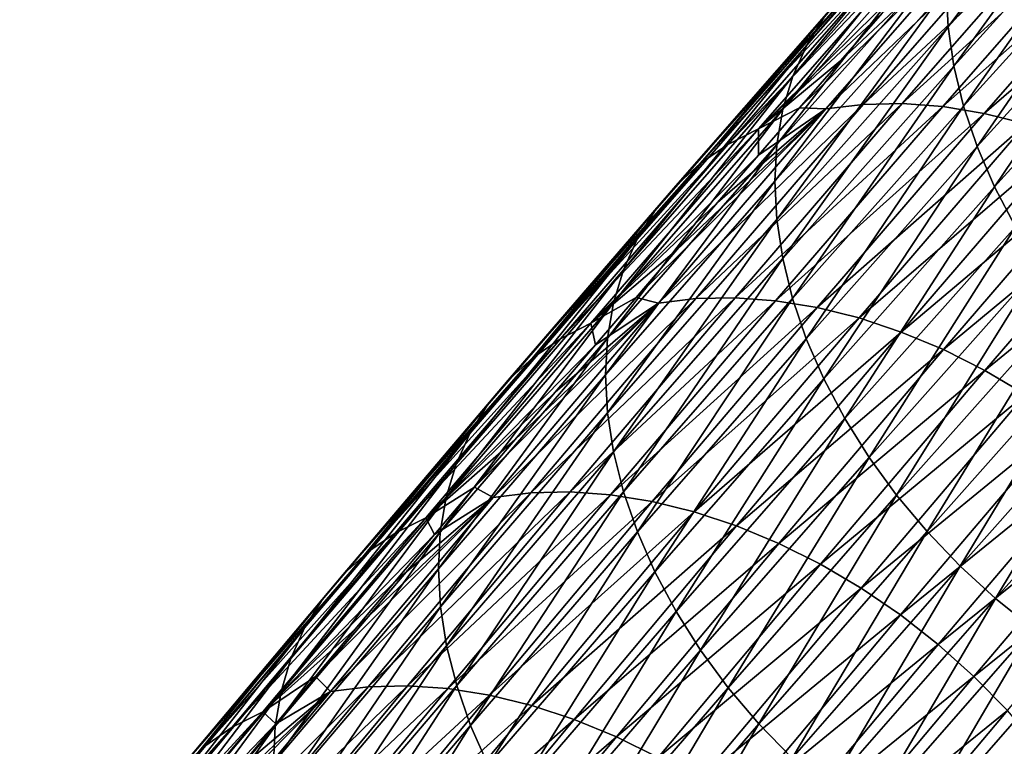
# Model space of a CAD drawing. Header units: millimetres. Extents: x -522 to 188, y -54 to 63.
# Tile 1006 of 1056: x 27.02 to 32.89, y -26.28 to -21.95. Entities that reach past the tile are written whole.
import ezdxf

# ---------------------------------------------------------------- set-up
doc = ezdxf.new("R2010")
doc.units = ezdxf.units.MM
doc.header["$LTSCALE"] = 65.185185
doc.layers.add('39', color=7, linetype='CONTINUOUS')
doc.layers.add('40', color=7, linetype='CONTINUOUS')

msp = doc.modelspace()

# ---------------------------------------------------------------- linework, layer by layer
at = {"layer": '39', "linetype": 'CONTINUOUS'}
for points in [[(32.8369, -21.3232, -44.0142), (31.8264, -22.479, -42.5617), (33.0597, -21.2961, -43.8372), (32.8369, -21.3232, -44.0142)], [(33.0597, -21.2961, -43.8372), (31.8264, -22.479, -42.5617), (32.0494, -22.4516, -42.3851), (33.0597, -21.2961, -43.8372)], [(33.0597, -21.2961, -43.8372), (32.0494, -22.4516, -42.3851), (33.2924, -21.2918, -43.6714), (33.0597, -21.2961, -43.8372)], [(33.2924, -21.2918, -43.6714), (32.0494, -22.4516, -42.3851), (32.2824, -22.4469, -42.2198), (33.2924, -21.2918, -43.6714)], [(33.2924, -21.2918, -43.6714), (32.2824, -22.4469, -42.2198), (33.5329, -21.3103, -43.5181), (33.2924, -21.2918, -43.6714)], [(31.9156, -22.1892, -43.1649), (31.67, -22.4715, -42.8111), (32.8369, -21.3232, -44.0142), (31.9156, -22.1892, -43.1649)], [(32.8369, -21.3232, -44.0142), (31.67, -22.4715, -42.8111), (31.8264, -22.479, -42.5617), (32.8369, -21.3232, -44.0142)], [(32.162, -21.907, -43.5192), (31.9156, -22.1892, -43.1649), (32.8369, -21.3232, -44.0142), (32.162, -21.907, -43.5192)], [(33.5329, -21.3103, -43.5181), (32.2824, -22.4469, -42.2198), (32.5234, -22.4649, -42.0671), (33.5329, -21.3103, -43.5181)], [(33.5329, -21.3103, -43.5181), (32.5234, -22.4649, -42.0671), (33.779, -21.3515, -43.3789), (33.5329, -21.3103, -43.5181)], [(33.779, -21.3515, -43.3789), (32.5234, -22.4649, -42.0671), (32.77, -22.5056, -41.9285), (33.779, -21.3515, -43.3789)], [(33.779, -21.3515, -43.3789), (32.77, -22.5056, -41.9285), (34.0285, -21.4149, -43.2549), (33.779, -21.3515, -43.3789)], [(34.0285, -21.4149, -43.2549), (32.77, -22.5056, -41.9285), (33.02, -22.5684, -41.8053), (34.0285, -21.4149, -43.2549)], [(31.8264, -22.479, -42.5617), (30.8291, -23.637, -41.1188), (32.0494, -22.4516, -42.3851), (31.8264, -22.479, -42.5617)], [(32.0494, -22.4516, -42.3851), (30.8291, -23.637, -41.1188), (31.0524, -23.6093, -40.9427), (32.0494, -22.4516, -42.3851)], [(32.0494, -22.4516, -42.3851), (31.0524, -23.6093, -40.9427), (32.2824, -22.4469, -42.2198), (32.0494, -22.4516, -42.3851)], [(32.2824, -22.4469, -42.2198), (31.0524, -23.6093, -40.9427), (31.2857, -23.6042, -40.7778), (32.2824, -22.4469, -42.2198)], [(32.2824, -22.4469, -42.2198), (31.2857, -23.6042, -40.7778), (32.5234, -22.4649, -42.0671), (32.2824, -22.4469, -42.2198)], [(32.5234, -22.4649, -42.0671), (31.2857, -23.6042, -40.7778), (31.527, -23.6218, -40.6257), (32.5234, -22.4649, -42.0671)], [(32.5234, -22.4649, -42.0671), (31.527, -23.6218, -40.6257), (32.77, -22.5056, -41.9285), (32.5234, -22.4649, -42.0671)], [(30.938, -23.3193, -41.7533), (30.6956, -23.602, -41.4019), (31.8264, -22.479, -42.5617), (30.938, -23.3193, -41.7533)], [(31.8264, -22.479, -42.5617), (30.6956, -23.602, -41.4019), (30.8291, -23.637, -41.1188), (31.8264, -22.479, -42.5617)], [(31.1812, -23.0366, -42.1053), (30.938, -23.3193, -41.7533), (31.8264, -22.479, -42.5617), (31.1812, -23.0366, -42.1053)], [(31.4252, -22.754, -42.4579), (31.1812, -23.0366, -42.1053), (31.8264, -22.479, -42.5617), (31.4252, -22.754, -42.4579)], [(31.67, -22.4715, -42.8111), (31.4252, -22.754, -42.4579), (31.8264, -22.479, -42.5617), (31.67, -22.4715, -42.8111)], [(32.77, -22.5056, -41.9285), (31.527, -23.6218, -40.6257), (31.7741, -23.662, -40.4878), (32.77, -22.5056, -41.9285)], [(32.77, -22.5056, -41.9285), (31.7741, -23.662, -40.4878), (33.02, -22.5684, -41.8053), (32.77, -22.5056, -41.9285)], [(33.02, -22.5684, -41.8053), (31.7741, -23.662, -40.4878), (32.0247, -23.7242, -40.3653), (33.02, -22.5684, -41.8053)], [(33.02, -22.5684, -41.8053), (32.0247, -23.7242, -40.3653), (33.2713, -22.6529, -41.6986), (33.02, -22.5684, -41.8053)], [(33.2713, -22.6529, -41.6986), (32.0247, -23.7242, -40.3653), (32.2765, -23.8081, -40.2593), (33.2713, -22.6529, -41.6986)], [(33.2713, -22.6529, -41.6986), (32.2765, -23.8081, -40.2593), (33.5215, -22.7583, -41.6093), (33.2713, -22.6529, -41.6986)], [(33.5215, -22.7583, -41.6093), (32.2765, -23.8081, -40.2593), (32.5272, -23.9128, -40.1709), (33.5215, -22.7583, -41.6093)], [(33.5215, -22.7583, -41.6093), (32.5272, -23.9128, -40.1709), (33.7683, -22.8835, -41.5382), (33.5215, -22.7583, -41.6093)], [(33.7683, -22.8835, -41.5382), (32.5272, -23.9128, -40.1709), (32.7747, -24.0374, -40.1007), (33.7683, -22.8835, -41.5382)], [(33.7683, -22.8835, -41.5382), (32.7747, -24.0374, -40.1007), (34.0096, -23.0276, -41.4861), (33.7683, -22.8835, -41.5382)], [(34.0096, -23.0276, -41.4861), (32.7747, -24.0374, -40.1007), (33.0166, -24.1807, -40.0495), (34.0096, -23.0276, -41.4861)], [(29.9732, -24.45, -40.3515), (29.734, -24.7325, -40.0026), (30.8291, -23.637, -41.1188), (29.9732, -24.45, -40.3515)], [(30.8291, -23.637, -41.1188), (29.734, -24.7325, -40.0026), (29.8453, -24.7949, -39.6865), (30.8291, -23.637, -41.1188)], [(30.8291, -23.637, -41.1188), (29.8453, -24.7949, -39.6865), (31.0524, -23.6093, -40.9427), (30.8291, -23.637, -41.1188)], [(31.0524, -23.6093, -40.9427), (29.8453, -24.7949, -39.6865), (30.0688, -24.7669, -39.5107), (31.0524, -23.6093, -40.9427)], [(30.2131, -24.1673, -40.701), (29.9732, -24.45, -40.3515), (30.8291, -23.637, -41.1188), (30.2131, -24.1673, -40.701)], [(31.0524, -23.6093, -40.9427), (30.0688, -24.7669, -39.5107), (31.2857, -23.6042, -40.7778), (31.0524, -23.6093, -40.9427)], [(31.2857, -23.6042, -40.7778), (30.0688, -24.7669, -39.5107), (30.3025, -24.7614, -39.3463), (31.2857, -23.6042, -40.7778)], [(30.454, -23.8847, -41.0511), (30.2131, -24.1673, -40.701), (30.8291, -23.637, -41.1188), (30.454, -23.8847, -41.0511)], [(31.2857, -23.6042, -40.7778), (30.3025, -24.7614, -39.3463), (31.527, -23.6218, -40.6257), (31.2857, -23.6042, -40.7778)], [(31.527, -23.6218, -40.6257), (30.3025, -24.7614, -39.3463), (30.5442, -24.7786, -39.1947), (31.527, -23.6218, -40.6257)], [(30.6956, -23.602, -41.4019), (30.454, -23.8847, -41.0511), (30.8291, -23.637, -41.1188), (30.6956, -23.602, -41.4019)], [(31.527, -23.6218, -40.6257), (30.5442, -24.7786, -39.1947), (31.7741, -23.662, -40.4878), (31.527, -23.6218, -40.6257)], [(31.7741, -23.662, -40.4878), (30.5442, -24.7786, -39.1947), (30.7916, -24.8183, -39.0574), (31.7741, -23.662, -40.4878)], [(31.7741, -23.662, -40.4878), (30.7916, -24.8183, -39.0574), (32.0247, -23.7242, -40.3653), (31.7741, -23.662, -40.4878)], [(32.0247, -23.7242, -40.3653), (30.7916, -24.8183, -39.0574), (31.0427, -24.88, -38.9356), (32.0247, -23.7242, -40.3653)], [(32.0247, -23.7242, -40.3653), (31.0427, -24.88, -38.9356), (32.2765, -23.8081, -40.2593), (32.0247, -23.7242, -40.3653)], [(32.2765, -23.8081, -40.2593), (31.0427, -24.88, -38.9356), (31.295, -24.9633, -38.8304), (32.2765, -23.8081, -40.2593)], [(32.2765, -23.8081, -40.2593), (31.295, -24.9633, -38.8304), (32.5272, -23.9128, -40.1709), (32.2765, -23.8081, -40.2593)], [(32.5272, -23.9128, -40.1709), (31.295, -24.9633, -38.8304), (31.5463, -25.0674, -38.7427), (32.5272, -23.9128, -40.1709)], [(32.5272, -23.9128, -40.1709), (31.5463, -25.0674, -38.7427), (32.7747, -24.0374, -40.1007), (32.5272, -23.9128, -40.1709)], [(32.7747, -24.0374, -40.1007), (31.5463, -25.0674, -38.7427), (31.7943, -25.1913, -38.6734), (32.7747, -24.0374, -40.1007)], [(32.7747, -24.0374, -40.1007), (31.7943, -25.1913, -38.6734), (33.0166, -24.1807, -40.0495), (32.7747, -24.0374, -40.1007)], [(33.0166, -24.1807, -40.0495), (31.7943, -25.1913, -38.6734), (32.0367, -25.334, -38.623), (33.0166, -24.1807, -40.0495)], [(33.0166, -24.1807, -40.0495), (32.0367, -25.334, -38.623), (33.2507, -24.3415, -40.0177), (33.0166, -24.1807, -40.0495)], [(33.2507, -24.3415, -40.0177), (32.0367, -25.334, -38.623), (32.2715, -25.494, -38.5921), (33.2507, -24.3415, -40.0177)], [(33.2507, -24.3415, -40.0177), (32.2715, -25.494, -38.5921), (33.4749, -24.5182, -40.0056), (33.2507, -24.3415, -40.0177)], [(33.4749, -24.5182, -40.0056), (32.2715, -25.494, -38.5921), (32.4963, -25.6701, -38.5809), (33.4749, -24.5182, -40.0056)], [(33.4749, -24.5182, -40.0056), (32.4963, -25.6701, -38.5809), (33.6872, -24.7093, -40.0133), (33.4749, -24.5182, -40.0056)], [(29.734, -24.7325, -40.0026), (29.4956, -25.0149, -39.6544), (29.8453, -24.7949, -39.6865), (29.734, -24.7325, -40.0026)], [(33.6872, -24.7093, -40.0133), (32.4963, -25.6701, -38.5809), (32.7092, -25.8605, -38.5895), (33.6872, -24.7093, -40.0133)], [(33.6872, -24.7093, -40.0133), (32.7092, -25.8605, -38.5895), (33.8857, -24.9131, -40.0407), (33.6872, -24.7093, -40.0133)], [(29.0214, -25.5791, -38.9602), (28.7855, -25.8609, -38.6141), (29.8453, -24.7949, -39.6865), (29.0214, -25.5791, -38.9602)], [(29.8453, -24.7949, -39.6865), (28.7855, -25.8609, -38.6141), (28.8753, -25.9503, -38.2655), (29.8453, -24.7949, -39.6865)], [(29.8453, -24.7949, -39.6865), (28.8753, -25.9503, -38.2655), (30.0688, -24.7669, -39.5107), (29.8453, -24.7949, -39.6865)], [(30.0688, -24.7669, -39.5107), (28.8753, -25.9503, -38.2655), (29.0991, -25.922, -38.0901), (30.0688, -24.7669, -39.5107)], [(29.2581, -25.2971, -39.307), (29.0214, -25.5791, -38.9602), (29.8453, -24.7949, -39.6865), (29.2581, -25.2971, -39.307)], [(30.3025, -24.7614, -39.3463), (29.0991, -25.922, -38.0901), (29.3331, -25.9162, -37.9261), (30.3025, -24.7614, -39.3463)], [(30.0688, -24.7669, -39.5107), (29.0991, -25.922, -38.0901), (30.3025, -24.7614, -39.3463), (30.0688, -24.7669, -39.5107)], [(29.4956, -25.0149, -39.6544), (29.2581, -25.2971, -39.307), (29.8453, -24.7949, -39.6865), (29.4956, -25.0149, -39.6544)], [(30.3025, -24.7614, -39.3463), (29.3331, -25.9162, -37.9261), (30.5442, -24.7786, -39.1947), (30.3025, -24.7614, -39.3463)], [(30.5442, -24.7786, -39.1947), (29.3331, -25.9162, -37.9261), (29.5751, -25.933, -37.7751), (30.5442, -24.7786, -39.1947)], [(30.5442, -24.7786, -39.1947), (29.5751, -25.933, -37.7751), (30.7916, -24.8183, -39.0574), (30.5442, -24.7786, -39.1947)], [(30.7916, -24.8183, -39.0574), (29.5751, -25.933, -37.7751), (29.823, -25.9722, -37.6383), (30.7916, -24.8183, -39.0574)], [(30.7916, -24.8183, -39.0574), (29.823, -25.9722, -37.6383), (31.0427, -24.88, -38.9356), (30.7916, -24.8183, -39.0574)], [(31.0427, -24.88, -38.9356), (29.823, -25.9722, -37.6383), (30.0744, -26.0335, -37.5171), (31.0427, -24.88, -38.9356)], [(31.0427, -24.88, -38.9356), (30.0744, -26.0335, -37.5171), (31.295, -24.9633, -38.8304), (31.0427, -24.88, -38.9356)], [(33.8857, -24.9131, -40.0407), (32.7092, -25.8605, -38.5895), (32.9083, -26.0635, -38.6178), (33.8857, -24.9131, -40.0407)], [(31.295, -24.9633, -38.8304), (30.0744, -26.0335, -37.5171), (30.3272, -26.1162, -37.4126), (31.295, -24.9633, -38.8304)], [(31.295, -24.9633, -38.8304), (30.3272, -26.1162, -37.4126), (31.5463, -25.0674, -38.7427), (31.295, -24.9633, -38.8304)], [(31.5463, -25.0674, -38.7427), (30.3272, -26.1162, -37.4126), (30.579, -26.2197, -37.3256), (31.5463, -25.0674, -38.7427)], [(31.5463, -25.0674, -38.7427), (30.579, -26.2197, -37.3256), (31.7943, -25.1913, -38.6734), (31.5463, -25.0674, -38.7427)], [(31.7943, -25.1913, -38.6734), (30.579, -26.2197, -37.3256), (30.8275, -26.3431, -37.257), (31.7943, -25.1913, -38.6734)], [(31.7943, -25.1913, -38.6734), (30.8275, -26.3431, -37.257), (32.0367, -25.334, -38.623), (31.7943, -25.1913, -38.6734)], [(32.0367, -25.334, -38.623), (30.8275, -26.3431, -37.257), (31.0705, -26.4851, -37.2074), (32.0367, -25.334, -38.623)], [(32.0367, -25.334, -38.623), (31.0705, -26.4851, -37.2074), (32.2715, -25.494, -38.5921), (32.0367, -25.334, -38.623)], [(32.2715, -25.494, -38.5921), (31.0705, -26.4851, -37.2074), (31.3057, -26.6445, -37.1773), (32.2715, -25.494, -38.5921)], [(32.2715, -25.494, -38.5921), (31.3057, -26.6445, -37.1773), (32.4963, -25.6701, -38.5809), (32.2715, -25.494, -38.5921)], [(32.4963, -25.6701, -38.5809), (31.3057, -26.6445, -37.1773), (31.5311, -26.8199, -37.1669), (32.4963, -25.6701, -38.5809)], [(32.4963, -25.6701, -38.5809), (31.5311, -26.8199, -37.1669), (32.7092, -25.8605, -38.5895), (32.4963, -25.6701, -38.5809)], [(28.7855, -25.8609, -38.6141), (28.5505, -26.1424, -38.2687), (28.8753, -25.9503, -38.2655), (28.7855, -25.8609, -38.6141)], [(32.7092, -25.8605, -38.5895), (31.5311, -26.8199, -37.1669), (31.7446, -27.0097, -37.1763), (32.7092, -25.8605, -38.5895)], [(32.7092, -25.8605, -38.5895), (31.7446, -27.0097, -37.1763), (32.9083, -26.0635, -38.6178), (32.7092, -25.8605, -38.5895)], [(28.8753, -25.9503, -38.2655), (27.9194, -27.1011, -36.8567), (29.0991, -25.922, -38.0901), (28.8753, -25.9503, -38.2655)], [(29.0991, -25.922, -38.0901), (27.9194, -27.1011, -36.8567), (28.1435, -27.0725, -36.6817), (29.0991, -25.922, -38.0901)], [(29.0991, -25.922, -38.0901), (28.1435, -27.0725, -36.6817), (29.3331, -25.9162, -37.9261), (29.0991, -25.922, -38.0901)], [(29.3331, -25.9162, -37.9261), (28.1435, -27.0725, -36.6817), (28.3778, -27.0663, -36.5182), (29.3331, -25.9162, -37.9261)], [(29.3331, -25.9162, -37.9261), (28.3778, -27.0663, -36.5182), (29.5751, -25.933, -37.7751), (29.3331, -25.9162, -37.9261)], [(28.083, -26.7046, -37.5802), (27.8505, -26.9851, -37.2371), (28.8753, -25.9503, -38.2655), (28.083, -26.7046, -37.5802)], [(28.8753, -25.9503, -38.2655), (27.8505, -26.9851, -37.2371), (27.9194, -27.1011, -36.8567), (28.8753, -25.9503, -38.2655)], [(28.3163, -26.4237, -37.9241), (28.083, -26.7046, -37.5802), (28.8753, -25.9503, -38.2655), (28.3163, -26.4237, -37.9241)], [(28.5505, -26.1424, -38.2687), (28.3163, -26.4237, -37.9241), (28.8753, -25.9503, -38.2655), (28.5505, -26.1424, -38.2687)], [(29.5751, -25.933, -37.7751), (28.3778, -27.0663, -36.5182), (28.6202, -27.0827, -36.3676), (29.5751, -25.933, -37.7751)], [(29.5751, -25.933, -37.7751), (28.6202, -27.0827, -36.3676), (29.823, -25.9722, -37.6383), (29.5751, -25.933, -37.7751)], [(29.823, -25.9722, -37.6383), (28.6202, -27.0827, -36.3676), (28.8684, -27.1214, -36.2314), (29.823, -25.9722, -37.6383)], [(29.823, -25.9722, -37.6383), (28.8684, -27.1214, -36.2314), (30.0744, -26.0335, -37.5171), (29.823, -25.9722, -37.6383)], [(30.0744, -26.0335, -37.5171), (28.8684, -27.1214, -36.2314), (29.1202, -27.1822, -36.1108), (30.0744, -26.0335, -37.5171)], [(30.0744, -26.0335, -37.5171), (29.1202, -27.1822, -36.1108), (30.3272, -26.1162, -37.4126), (30.0744, -26.0335, -37.5171)], [(32.9083, -26.0635, -38.6178), (31.7446, -27.0097, -37.1763), (31.9442, -27.2121, -37.2054), (32.9083, -26.0635, -38.6178)], [(32.9083, -26.0635, -38.6178), (31.9442, -27.2121, -37.2054), (33.0918, -26.2774, -38.6656), (32.9083, -26.0635, -38.6178)], [(30.3272, -26.1162, -37.4126), (29.1202, -27.1822, -36.1108), (29.3734, -27.2645, -36.0069), (30.3272, -26.1162, -37.4126)], [(30.3272, -26.1162, -37.4126), (29.3734, -27.2645, -36.0069), (30.579, -26.2197, -37.3256), (30.3272, -26.1162, -37.4126)], [(30.579, -26.2197, -37.3256), (29.3734, -27.2645, -36.0069), (29.6256, -27.3675, -35.9205), (30.579, -26.2197, -37.3256)], [(30.579, -26.2197, -37.3256), (29.6256, -27.3675, -35.9205), (30.8275, -26.3431, -37.257), (30.579, -26.2197, -37.3256)]]:
    msp.add_3dface(points, dxfattribs=at)
at = {"layer": '40', "linetype": 'CONTINUOUS'}
for points in [[(33.5774, -20.6198, -49.111), (32.555, -21.9893, -47.8171), (32.544, -21.7609, -47.6458), (33.5774, -20.6198, -49.111)], [(33.5876, -20.8491, -49.2812), (32.555, -21.9893, -47.8171), (33.5774, -20.6198, -49.111), (33.5876, -20.8491, -49.2812)], [(32.841, -20.7802, -46.6686), (31.713, -22.0993, -45.4135), (31.8176, -21.9312, -45.2074), (32.841, -20.7802, -46.6686)], [(32.7361, -20.9486, -46.8743), (31.713, -22.0993, -45.4135), (32.841, -20.7802, -46.6686), (32.7361, -20.9486, -46.8743)], [(33.5876, -20.8491, -49.2812), (32.5896, -22.2239, -47.9766), (32.555, -21.9893, -47.8171), (33.5876, -20.8491, -49.2812)], [(33.6215, -21.0846, -49.4396), (32.5896, -22.2239, -47.9766), (33.5876, -20.8491, -49.2812), (33.6215, -21.0846, -49.4396)], [(32.6534, -21.1326, -47.0767), (31.6306, -22.2828, -45.6164), (32.7361, -20.9486, -46.8743), (32.6534, -21.1326, -47.0767)], [(32.7361, -20.9486, -46.8743), (31.6306, -22.2828, -45.6164), (31.713, -22.0993, -45.4135), (32.7361, -20.9486, -46.8743)], [(33.6215, -21.0846, -49.4396), (32.6477, -22.4625, -48.1227), (32.5896, -22.2239, -47.9766), (33.6215, -21.0846, -49.4396)], [(33.6787, -21.3242, -49.5845), (32.6477, -22.4625, -48.1227), (33.6215, -21.0846, -49.4396), (33.6787, -21.3242, -49.5845)], [(32.5934, -21.3306, -47.2739), (31.5711, -22.4802, -45.8143), (32.6534, -21.1326, -47.0767), (32.5934, -21.3306, -47.2739)], [(32.6534, -21.1326, -47.0767), (31.5711, -22.4802, -45.8143), (31.6306, -22.2828, -45.6164), (32.6534, -21.1326, -47.0767)], [(32.5569, -21.5406, -47.4642), (31.5351, -22.6897, -46.0054), (32.5934, -21.3306, -47.2739), (32.5569, -21.5406, -47.4642)], [(32.5934, -21.3306, -47.2739), (31.5351, -22.6897, -46.0054), (31.5711, -22.4802, -45.8143), (32.5934, -21.3306, -47.2739)], [(33.6787, -21.3242, -49.5845), (32.7287, -22.703, -48.2542), (32.6477, -22.4625, -48.1227), (33.6787, -21.3242, -49.5845)], [(33.7588, -21.5656, -49.7147), (32.7287, -22.703, -48.2542), (33.6787, -21.3242, -49.5845), (33.7588, -21.5656, -49.7147)], [(31.2428, -22.6905, -43.1356), (32.4355, -21.4419, -44.3885), (32.2537, -21.5343, -44.5886), (31.2428, -22.6905, -43.1356)], [(31.4246, -22.598, -42.9355), (32.4355, -21.4419, -44.3885), (31.2428, -22.6905, -43.1356), (31.4246, -22.598, -42.9355)], [(31.4246, -22.598, -42.9355), (32.4091, -21.625, -43.8741), (32.4355, -21.4419, -44.3885), (31.4246, -22.598, -42.9355)], [(32.0891, -21.6474, -44.7931), (31.0782, -22.8035, -43.3401), (32.2537, -21.5343, -44.5886), (32.0891, -21.6474, -44.7931)], [(31.0782, -22.8035, -43.3401), (31.2428, -22.6905, -43.1356), (32.2537, -21.5343, -44.5886), (31.0782, -22.8035, -43.3401)], [(32.544, -21.7609, -47.6458), (31.5228, -22.9093, -46.1879), (32.5569, -21.5406, -47.4642), (32.544, -21.7609, -47.6458)], [(32.5569, -21.5406, -47.4642), (31.5228, -22.9093, -46.1879), (31.5351, -22.6897, -46.0054), (32.5569, -21.5406, -47.4642)], [(33.7588, -21.5656, -49.7147), (32.8318, -22.9431, -48.3699), (32.7287, -22.703, -48.2542), (33.7588, -21.5656, -49.7147)], [(33.861, -21.8068, -49.829), (32.8318, -22.9431, -48.3699), (33.7588, -21.5656, -49.7147), (33.861, -21.8068, -49.829)], [(31.9433, -21.7801, -45), (30.9325, -22.9361, -43.5471), (32.0891, -21.6474, -44.7931), (31.9433, -21.7801, -45)], [(32.0891, -21.6474, -44.7931), (30.9325, -22.9361, -43.5471), (31.0782, -22.8035, -43.3401), (32.0891, -21.6474, -44.7931)], [(32.162, -21.907, -43.5192), (32.4091, -21.625, -43.8741), (31.4246, -22.598, -42.9355), (32.162, -21.907, -43.5192)], [(32.544, -21.7609, -47.6458), (31.5344, -23.137, -46.3601), (31.5228, -22.9093, -46.1879), (32.544, -21.7609, -47.6458)], [(32.555, -21.9893, -47.8171), (31.5344, -23.137, -46.3601), (32.544, -21.7609, -47.6458), (32.555, -21.9893, -47.8171)], [(31.8176, -21.9312, -45.2074), (30.8069, -23.0869, -43.7548), (31.9433, -21.7801, -45), (31.8176, -21.9312, -45.2074)], [(31.9433, -21.7801, -45), (30.8069, -23.0869, -43.7548), (30.9325, -22.9361, -43.5471), (31.9433, -21.7801, -45)], [(33.861, -21.8068, -49.829), (32.9561, -23.1807, -48.4687), (32.8318, -22.9431, -48.3699), (33.861, -21.8068, -49.829)], [(31.713, -22.0993, -45.4135), (30.7026, -23.2547, -43.9613), (31.8176, -21.9312, -45.2074), (31.713, -22.0993, -45.4135)], [(31.8176, -21.9312, -45.2074), (30.7026, -23.2547, -43.9613), (30.8069, -23.0869, -43.7548), (31.8176, -21.9312, -45.2074)], [(31.9156, -22.1892, -43.1649), (32.162, -21.907, -43.5192), (31.4246, -22.598, -42.9355), (31.9156, -22.1892, -43.1649)], [(32.555, -21.9893, -47.8171), (31.5697, -23.3708, -46.5206), (31.5344, -23.137, -46.3601), (32.555, -21.9893, -47.8171)], [(32.5896, -22.2239, -47.9766), (31.5697, -23.3708, -46.5206), (32.555, -21.9893, -47.8171), (32.5896, -22.2239, -47.9766)], [(31.6306, -22.2828, -45.6164), (30.6205, -23.4379, -44.1647), (31.713, -22.0993, -45.4135), (31.6306, -22.2828, -45.6164)], [(31.713, -22.0993, -45.4135), (30.6205, -23.4379, -44.1647), (30.7026, -23.2547, -43.9613), (31.713, -22.0993, -45.4135)], [(31.67, -22.4715, -42.8111), (31.9156, -22.1892, -43.1649), (31.4246, -22.598, -42.9355), (31.67, -22.4715, -42.8111)], [(32.5896, -22.2239, -47.9766), (31.6286, -23.6086, -46.6679), (31.5697, -23.3708, -46.5206), (32.5896, -22.2239, -47.9766)], [(32.6477, -22.4625, -48.1227), (31.6286, -23.6086, -46.6679), (32.5896, -22.2239, -47.9766), (32.6477, -22.4625, -48.1227)], [(31.5711, -22.4802, -45.8143), (30.5614, -23.6349, -44.3631), (31.6306, -22.2828, -45.6164), (31.5711, -22.4802, -45.8143)], [(31.6306, -22.2828, -45.6164), (30.5614, -23.6349, -44.3631), (30.6205, -23.4379, -44.1647), (31.6306, -22.2828, -45.6164)], [(32.6477, -22.4625, -48.1227), (31.7103, -23.8481, -46.8005), (31.6286, -23.6086, -46.6679), (32.6477, -22.4625, -48.1227)], [(32.7287, -22.703, -48.2542), (31.7103, -23.8481, -46.8005), (32.6477, -22.4625, -48.1227), (32.7287, -22.703, -48.2542)], [(31.5351, -22.6897, -46.0054), (30.5258, -23.8438, -44.5548), (31.5711, -22.4802, -45.8143), (31.5351, -22.6897, -46.0054)], [(31.5711, -22.4802, -45.8143), (30.5258, -23.8438, -44.5548), (30.5614, -23.6349, -44.3631), (31.5711, -22.4802, -45.8143)], [(31.4252, -22.754, -42.4579), (31.67, -22.4715, -42.8111), (31.4246, -22.598, -42.9355), (31.4252, -22.754, -42.4579)], [(30.245, -23.8489, -41.6921), (31.4246, -22.598, -42.9355), (31.2428, -22.6905, -43.1356), (30.245, -23.8489, -41.6921)], [(30.4269, -23.7563, -41.4921), (31.4246, -22.598, -42.9355), (30.245, -23.8489, -41.6921), (30.4269, -23.7563, -41.4921)], [(30.4269, -23.7563, -41.4921), (31.4252, -22.754, -42.4579), (31.4246, -22.598, -42.9355), (30.4269, -23.7563, -41.4921)], [(30.0804, -23.9619, -41.8966), (30.245, -23.8489, -41.6921), (31.2428, -22.6905, -43.1356), (30.0804, -23.9619, -41.8966)], [(31.0782, -22.8035, -43.3401), (30.0804, -23.9619, -41.8966), (31.2428, -22.6905, -43.1356), (31.0782, -22.8035, -43.3401)], [(31.5351, -22.6897, -46.0054), (30.514, -24.0628, -44.738), (30.5258, -23.8438, -44.5548), (31.5351, -22.6897, -46.0054)], [(31.5228, -22.9093, -46.1879), (30.514, -24.0628, -44.738), (31.5351, -22.6897, -46.0054), (31.5228, -22.9093, -46.1879)], [(32.7287, -22.703, -48.2542), (31.8142, -24.0873, -46.9174), (31.7103, -23.8481, -46.8005), (32.7287, -22.703, -48.2542)], [(32.8318, -22.9431, -48.3699), (31.8142, -24.0873, -46.9174), (32.7287, -22.703, -48.2542), (32.8318, -22.9431, -48.3699)], [(31.1812, -23.0366, -42.1053), (31.4252, -22.754, -42.4579), (30.4269, -23.7563, -41.4921), (31.1812, -23.0366, -42.1053)], [(30.9325, -22.9361, -43.5471), (29.9348, -24.0944, -42.1037), (31.0782, -22.8035, -43.3401), (30.9325, -22.9361, -43.5471)], [(31.0782, -22.8035, -43.3401), (29.9348, -24.0944, -42.1037), (30.0804, -23.9619, -41.8966), (31.0782, -22.8035, -43.3401)], [(30.9325, -22.9361, -43.5471), (29.8093, -24.2451, -42.3116), (29.9348, -24.0944, -42.1037), (30.9325, -22.9361, -43.5471)], [(30.8069, -23.0869, -43.7548), (29.8093, -24.2451, -42.3116), (30.9325, -22.9361, -43.5471), (30.8069, -23.0869, -43.7548)], [(31.5228, -22.9093, -46.1879), (30.5261, -24.2899, -44.9111), (30.514, -24.0628, -44.738), (31.5228, -22.9093, -46.1879)], [(31.5344, -23.137, -46.3601), (30.5261, -24.2899, -44.9111), (31.5228, -22.9093, -46.1879), (31.5344, -23.137, -46.3601)], [(32.8318, -22.9431, -48.3699), (31.9394, -24.3239, -47.0174), (31.8142, -24.0873, -46.9174), (32.8318, -22.9431, -48.3699)], [(32.9561, -23.1807, -48.4687), (31.9394, -24.3239, -47.0174), (32.8318, -22.9431, -48.3699), (32.9561, -23.1807, -48.4687)], [(30.938, -23.3193, -41.7533), (31.1812, -23.0366, -42.1053), (30.4269, -23.7563, -41.4921), (30.938, -23.3193, -41.7533)], [(30.7026, -23.2547, -43.9613), (29.7052, -24.4127, -42.5184), (30.8069, -23.0869, -43.7548), (30.7026, -23.2547, -43.9613)], [(30.8069, -23.0869, -43.7548), (29.7052, -24.4127, -42.5184), (29.8093, -24.2451, -42.3116), (30.8069, -23.0869, -43.7548)], [(31.5344, -23.137, -46.3601), (30.5621, -24.5229, -45.0725), (30.5261, -24.2899, -44.9111), (31.5344, -23.137, -46.3601)], [(31.5697, -23.3708, -46.5206), (30.5621, -24.5229, -45.0725), (31.5344, -23.137, -46.3601), (31.5697, -23.3708, -46.5206)], [(32.9561, -23.1807, -48.4687), (32.0847, -24.5559, -47.0997), (31.9394, -24.3239, -47.0174), (32.9561, -23.1807, -48.4687)], [(33.1005, -23.4136, -48.5497), (32.0847, -24.5559, -47.0997), (32.9561, -23.1807, -48.4687), (33.1005, -23.4136, -48.5497)], [(30.6205, -23.4379, -44.1647), (29.6233, -24.5956, -42.7221), (30.7026, -23.2547, -43.9613), (30.6205, -23.4379, -44.1647)], [(30.7026, -23.2547, -43.9613), (29.6233, -24.5956, -42.7221), (29.7052, -24.4127, -42.5184), (30.7026, -23.2547, -43.9613)], [(30.6956, -23.602, -41.4019), (30.938, -23.3193, -41.7533), (30.4269, -23.7563, -41.4921), (30.6956, -23.602, -41.4019)], [(31.5697, -23.3708, -46.5206), (30.6216, -24.7599, -45.2207), (30.5621, -24.5229, -45.0725), (31.5697, -23.3708, -46.5206)], [(31.6286, -23.6086, -46.6679), (30.6216, -24.7599, -45.2207), (31.5697, -23.3708, -46.5206), (31.6286, -23.6086, -46.6679)], [(30.5614, -23.6349, -44.3631), (29.5645, -24.7921, -42.921), (30.6205, -23.4379, -44.1647), (30.5614, -23.6349, -44.3631)], [(30.6205, -23.4379, -44.1647), (29.5645, -24.7921, -42.921), (29.6233, -24.5956, -42.7221), (30.6205, -23.4379, -44.1647)], [(33.1005, -23.4136, -48.5497), (32.2487, -24.781, -47.1635), (32.0847, -24.5559, -47.0997), (33.1005, -23.4136, -48.5497)], [(33.2637, -23.6398, -48.6122), (32.2487, -24.781, -47.1635), (33.1005, -23.4136, -48.5497), (33.2637, -23.6398, -48.6122)], [(30.5258, -23.8438, -44.5548), (29.5293, -25.0006, -43.1133), (30.5614, -23.6349, -44.3631), (30.5258, -23.8438, -44.5548)], [(30.5614, -23.6349, -44.3631), (29.5293, -25.0006, -43.1133), (29.5645, -24.7921, -42.921), (30.5614, -23.6349, -44.3631)], [(30.454, -23.8847, -41.0511), (30.6956, -23.602, -41.4019), (30.4269, -23.7563, -41.4921), (30.454, -23.8847, -41.0511)], [(31.6286, -23.6086, -46.6679), (30.704, -24.9987, -45.3544), (30.6216, -24.7599, -45.2207), (31.6286, -23.6086, -46.6679)], [(31.7103, -23.8481, -46.8005), (30.704, -24.9987, -45.3544), (31.6286, -23.6086, -46.6679), (31.7103, -23.8481, -46.8005)], [(33.2637, -23.6398, -48.6122), (32.43, -24.9973, -47.2082), (32.2487, -24.781, -47.1635), (33.2637, -23.6398, -48.6122)], [(33.4441, -23.8571, -48.6557), (32.43, -24.9973, -47.2082), (33.2637, -23.6398, -48.6122), (33.4441, -23.8571, -48.6557)], [(29.4428, -24.9146, -40.0592), (30.4269, -23.7563, -41.4921), (29.2607, -25.0073, -40.2591), (29.4428, -24.9146, -40.0592)], [(29.2607, -25.0073, -40.2591), (30.4269, -23.7563, -41.4921), (30.245, -23.8489, -41.6921), (29.2607, -25.0073, -40.2591)], [(29.4428, -24.9146, -40.0592), (30.454, -23.8847, -41.0511), (30.4269, -23.7563, -41.4921), (29.4428, -24.9146, -40.0592)], [(30.0804, -23.9619, -41.8966), (29.0961, -25.1204, -40.4635), (30.245, -23.8489, -41.6921), (30.0804, -23.9619, -41.8966)], [(29.0961, -25.1204, -40.4635), (29.2607, -25.0073, -40.2591), (30.245, -23.8489, -41.6921), (29.0961, -25.1204, -40.4635)], [(30.5258, -23.8438, -44.5548), (29.5179, -25.2191, -43.2972), (29.5293, -25.0006, -43.1133), (30.5258, -23.8438, -44.5548)], [(30.514, -24.0628, -44.738), (29.5179, -25.2191, -43.2972), (30.5258, -23.8438, -44.5548), (30.514, -24.0628, -44.738)], [(31.7103, -23.8481, -46.8005), (30.8087, -25.237, -45.4723), (30.704, -24.9987, -45.3544), (31.7103, -23.8481, -46.8005)], [(31.8142, -24.0873, -46.9174), (30.8087, -25.237, -45.4723), (31.7103, -23.8481, -46.8005), (31.8142, -24.0873, -46.9174)], [(33.4441, -23.8571, -48.6557), (32.627, -25.2028, -47.2334), (32.43, -24.9973, -47.2082), (33.4441, -23.8571, -48.6557)], [(33.6402, -24.0636, -48.6796), (32.627, -25.2028, -47.2334), (33.4441, -23.8571, -48.6557), (33.6402, -24.0636, -48.6796)], [(30.2131, -24.1673, -40.701), (30.454, -23.8847, -41.0511), (29.4428, -24.9146, -40.0592), (30.2131, -24.1673, -40.701)], [(29.9348, -24.0944, -42.1037), (28.9504, -25.2528, -40.6707), (30.0804, -23.9619, -41.8966), (29.9348, -24.0944, -42.1037)], [(30.0804, -23.9619, -41.8966), (28.9504, -25.2528, -40.6707), (29.0961, -25.1204, -40.4635), (30.0804, -23.9619, -41.8966)], [(29.9348, -24.0944, -42.1037), (28.825, -25.4034, -40.8787), (28.9504, -25.2528, -40.6707), (29.9348, -24.0944, -42.1037)], [(29.8093, -24.2451, -42.3116), (28.825, -25.4034, -40.8787), (29.9348, -24.0944, -42.1037), (29.8093, -24.2451, -42.3116)], [(30.514, -24.0628, -44.738), (29.5305, -25.4456, -43.471), (29.5179, -25.2191, -43.2972), (30.514, -24.0628, -44.738)], [(30.5261, -24.2899, -44.9111), (29.5305, -25.4456, -43.471), (30.514, -24.0628, -44.738), (30.5261, -24.2899, -44.9111)], [(31.8142, -24.0873, -46.9174), (30.9346, -25.4728, -45.5735), (30.8087, -25.237, -45.4723), (31.8142, -24.0873, -46.9174)], [(31.9394, -24.3239, -47.0174), (30.9346, -25.4728, -45.5735), (31.8142, -24.0873, -46.9174), (31.9394, -24.3239, -47.0174)], [(33.6402, -24.0636, -48.6796), (32.8379, -25.3957, -47.239), (32.627, -25.2028, -47.2334), (33.6402, -24.0636, -48.6796)], [(33.8502, -24.2574, -48.6839), (32.8379, -25.3957, -47.239), (33.6402, -24.0636, -48.6796), (33.8502, -24.2574, -48.6839)], [(29.9732, -24.45, -40.3515), (30.2131, -24.1673, -40.701), (29.4428, -24.9146, -40.0592), (29.9732, -24.45, -40.3515)], [(29.7052, -24.4127, -42.5184), (28.721, -25.5708, -41.0856), (29.8093, -24.2451, -42.3116), (29.7052, -24.4127, -42.5184)], [(29.8093, -24.2451, -42.3116), (28.721, -25.5708, -41.0856), (28.825, -25.4034, -40.8787), (29.8093, -24.2451, -42.3116)], [(33.8502, -24.2574, -48.6839), (33.0606, -25.5741, -47.2247), (32.8379, -25.3957, -47.239), (33.8502, -24.2574, -48.6839)], [(30.5261, -24.2899, -44.9111), (29.567, -25.6781, -43.6331), (29.5305, -25.4456, -43.471), (30.5261, -24.2899, -44.9111)], [(30.5621, -24.5229, -45.0725), (29.567, -25.6781, -43.6331), (30.5261, -24.2899, -44.9111), (30.5621, -24.5229, -45.0725)], [(31.9394, -24.3239, -47.0174), (31.0806, -25.7039, -45.6569), (30.9346, -25.4728, -45.5735), (31.9394, -24.3239, -47.0174)], [(32.0847, -24.5559, -47.0997), (31.0806, -25.7039, -45.6569), (31.9394, -24.3239, -47.0174), (32.0847, -24.5559, -47.0997)], [(29.6233, -24.5956, -42.7221), (28.6394, -25.7535, -41.2897), (29.7052, -24.4127, -42.5184), (29.6233, -24.5956, -42.7221)], [(29.7052, -24.4127, -42.5184), (28.6394, -25.7535, -41.2897), (28.721, -25.5708, -41.0856), (29.7052, -24.4127, -42.5184)], [(29.734, -24.7325, -40.0026), (29.9732, -24.45, -40.3515), (29.4428, -24.9146, -40.0592), (29.734, -24.7325, -40.0026)], [(30.5621, -24.5229, -45.0725), (29.6271, -25.9144, -43.7821), (29.567, -25.6781, -43.6331), (30.5621, -24.5229, -45.0725)], [(30.6216, -24.7599, -45.2207), (29.6271, -25.9144, -43.7821), (30.5621, -24.5229, -45.0725), (30.6216, -24.7599, -45.2207)], [(32.0847, -24.5559, -47.0997), (31.2454, -25.9281, -45.7218), (31.0806, -25.7039, -45.6569), (32.0847, -24.5559, -47.0997)], [(32.2487, -24.781, -47.1635), (31.2454, -25.9281, -45.7218), (32.0847, -24.5559, -47.0997), (32.2487, -24.781, -47.1635)], [(29.5645, -24.7921, -42.921), (28.5808, -25.9497, -41.489), (29.6233, -24.5956, -42.7221), (29.5645, -24.7921, -42.921)], [(29.6233, -24.5956, -42.7221), (28.5808, -25.9497, -41.489), (28.6394, -25.7535, -41.2897), (29.6233, -24.5956, -42.7221)], [(29.4956, -25.0149, -39.6544), (29.734, -24.7325, -40.0026), (29.4428, -24.9146, -40.0592), (29.4956, -25.0149, -39.6544)], [(29.5293, -25.0006, -43.1133), (28.5459, -26.1579, -41.6817), (29.5645, -24.7921, -42.921), (29.5293, -25.0006, -43.1133)], [(29.5645, -24.7921, -42.921), (28.5459, -26.1579, -41.6817), (28.5808, -25.9497, -41.489), (29.5645, -24.7921, -42.921)], [(30.6216, -24.7599, -45.2207), (29.7101, -26.1524, -43.9167), (29.6271, -25.9144, -43.7821), (30.6216, -24.7599, -45.2207)], [(30.704, -24.9987, -45.3544), (29.7101, -26.1524, -43.9167), (30.6216, -24.7599, -45.2207), (30.704, -24.9987, -45.3544)], [(32.2487, -24.781, -47.1635), (31.4275, -26.1435, -45.7677), (31.2454, -25.9281, -45.7218), (32.2487, -24.781, -47.1635)], [(32.43, -24.9973, -47.2082), (31.4275, -26.1435, -45.7677), (32.2487, -24.781, -47.1635), (32.43, -24.9973, -47.2082)], [(28.4724, -26.0706, -38.6377), (29.4428, -24.9146, -40.0592), (28.2902, -26.1634, -38.8373), (28.4724, -26.0706, -38.6377)], [(28.2902, -26.1634, -38.8373), (29.4428, -24.9146, -40.0592), (29.2607, -25.0073, -40.2591), (28.2902, -26.1634, -38.8373)], [(28.4724, -26.0706, -38.6377), (29.4956, -25.0149, -39.6544), (29.4428, -24.9146, -40.0592), (28.4724, -26.0706, -38.6377)], [(29.0961, -25.1204, -40.4635), (28.1255, -26.2765, -39.0417), (29.2607, -25.0073, -40.2591), (29.0961, -25.1204, -40.4635)], [(28.1255, -26.2765, -39.0417), (28.2902, -26.1634, -38.8373), (29.2607, -25.0073, -40.2591), (28.1255, -26.2765, -39.0417)], [(29.2581, -25.2971, -39.307), (29.4956, -25.0149, -39.6544), (28.4724, -26.0706, -38.6377), (29.2581, -25.2971, -39.307)], [(29.5179, -25.2191, -43.2972), (28.5349, -26.3759, -41.8661), (29.5293, -25.0006, -43.1133), (29.5179, -25.2191, -43.2972)], [(29.5293, -25.0006, -43.1133), (28.5349, -26.3759, -41.8661), (28.5459, -26.1579, -41.6817), (29.5293, -25.0006, -43.1133)], [(30.704, -24.9987, -45.3544), (29.8154, -26.39, -44.0356), (29.7101, -26.1524, -43.9167), (30.704, -24.9987, -45.3544)], [(30.8087, -25.237, -45.4723), (29.8154, -26.39, -44.0356), (30.704, -24.9987, -45.3544), (30.8087, -25.237, -45.4723)], [(32.43, -24.9973, -47.2082), (31.6253, -26.3481, -45.7941), (31.4275, -26.1435, -45.7677), (32.43, -24.9973, -47.2082)], [(32.627, -25.2028, -47.2334), (31.6253, -26.3481, -45.7941), (32.43, -24.9973, -47.2082), (32.627, -25.2028, -47.2334)], [(28.9504, -25.2528, -40.6707), (27.9798, -26.409, -39.2488), (29.0961, -25.1204, -40.4635), (28.9504, -25.2528, -40.6707)], [(29.0961, -25.1204, -40.4635), (27.9798, -26.409, -39.2488), (28.1255, -26.2765, -39.0417), (29.0961, -25.1204, -40.4635)], [(29.5179, -25.2191, -43.2972), (28.5479, -26.6019, -42.0404), (28.5349, -26.3759, -41.8661), (29.5179, -25.2191, -43.2972)], [(29.5305, -25.4456, -43.471), (28.5479, -26.6019, -42.0404), (29.5179, -25.2191, -43.2972), (29.5305, -25.4456, -43.471)], [(32.627, -25.2028, -47.2334), (31.8369, -26.54, -45.8007), (31.6253, -26.3481, -45.7941), (32.627, -25.2028, -47.2334)], [(32.8379, -25.3957, -47.239), (31.8369, -26.54, -45.8007), (32.627, -25.2028, -47.2334), (32.8379, -25.3957, -47.239)], [(28.825, -25.4034, -40.8787), (27.8545, -26.5595, -39.4568), (28.9504, -25.2528, -40.6707), (28.825, -25.4034, -40.8787)], [(28.9504, -25.2528, -40.6707), (27.8545, -26.5595, -39.4568), (27.9798, -26.409, -39.2488), (28.9504, -25.2528, -40.6707)], [(30.8087, -25.237, -45.4723), (29.9419, -26.625, -44.1377), (29.8154, -26.39, -44.0356), (30.8087, -25.237, -45.4723)], [(30.9346, -25.4728, -45.5735), (29.9419, -26.625, -44.1377), (30.8087, -25.237, -45.4723), (30.9346, -25.4728, -45.5735)], [(29.0214, -25.5791, -38.9602), (29.2581, -25.2971, -39.307), (28.4724, -26.0706, -38.6377), (29.0214, -25.5791, -38.9602)], [(28.721, -25.5708, -41.0856), (27.7505, -26.7268, -39.6639), (28.825, -25.4034, -40.8787), (28.721, -25.5708, -41.0856)], [(28.825, -25.4034, -40.8787), (27.7505, -26.7268, -39.6639), (27.8545, -26.5595, -39.4568), (28.825, -25.4034, -40.8787)], [(32.8379, -25.3957, -47.239), (32.0605, -26.7176, -45.7876), (31.8369, -26.54, -45.8007), (32.8379, -25.3957, -47.239)], [(33.0606, -25.5741, -47.2247), (32.0605, -26.7176, -45.7876), (32.8379, -25.3957, -47.239), (33.0606, -25.5741, -47.2247)], [(29.5305, -25.4456, -43.471), (28.5848, -26.8339, -42.2033), (28.5479, -26.6019, -42.0404), (29.5305, -25.4456, -43.471)], [(29.567, -25.6781, -43.6331), (28.5848, -26.8339, -42.2033), (29.5305, -25.4456, -43.471), (29.567, -25.6781, -43.6331)], [(30.9346, -25.4728, -45.5735), (30.0886, -26.8553, -44.2221), (29.9419, -26.625, -44.1377), (30.9346, -25.4728, -45.5735)], [(31.0806, -25.7039, -45.6569), (30.0886, -26.8553, -44.2221), (30.9346, -25.4728, -45.5735), (31.0806, -25.7039, -45.6569)], [(28.6394, -25.7535, -41.2897), (27.669, -26.9093, -39.8682), (28.721, -25.5708, -41.0856), (28.6394, -25.7535, -41.2897)], [(28.721, -25.5708, -41.0856), (27.669, -26.9093, -39.8682), (27.7505, -26.7268, -39.6639), (28.721, -25.5708, -41.0856)], [(28.7855, -25.8609, -38.6141), (29.0214, -25.5791, -38.9602), (28.4724, -26.0706, -38.6377), (28.7855, -25.8609, -38.6141)], [(33.0606, -25.5741, -47.2247), (32.2939, -26.8791, -45.7548), (32.0605, -26.7176, -45.7876), (33.0606, -25.5741, -47.2247)], [(33.2934, -25.7365, -47.1908), (32.2939, -26.8791, -45.7548), (33.0606, -25.5741, -47.2247), (33.2934, -25.7365, -47.1908)], [(29.567, -25.6781, -43.6331), (28.6453, -27.0696, -42.353), (28.5848, -26.8339, -42.2033), (29.567, -25.6781, -43.6331)], [(29.6271, -25.9144, -43.7821), (28.6453, -27.0696, -42.353), (29.567, -25.6781, -43.6331), (29.6271, -25.9144, -43.7821)], [(28.5808, -25.9497, -41.489), (27.6106, -27.1054, -40.0677), (28.6394, -25.7535, -41.2897), (28.5808, -25.9497, -41.489)], [(28.6394, -25.7535, -41.2897), (27.6106, -27.1054, -40.0677), (27.669, -26.9093, -39.8682), (28.6394, -25.7535, -41.2897)], [(31.0806, -25.7039, -45.6569), (30.2542, -27.0787, -44.2881), (30.0886, -26.8553, -44.2221), (31.0806, -25.7039, -45.6569)], [(31.2454, -25.9281, -45.7218), (30.2542, -27.0787, -44.2881), (31.0806, -25.7039, -45.6569), (31.2454, -25.9281, -45.7218)], [(33.2934, -25.7365, -47.1908), (32.5352, -27.0232, -45.7027), (32.2939, -26.8791, -45.7548), (33.2934, -25.7365, -47.1908)], [(33.5339, -25.8813, -47.1377), (32.5352, -27.0232, -45.7027), (33.2934, -25.7365, -47.1908), (33.5339, -25.8813, -47.1377)], [(28.5505, -26.1424, -38.2687), (28.7855, -25.8609, -38.6141), (28.4724, -26.0706, -38.6377), (28.5505, -26.1424, -38.2687)], [(29.6271, -25.9144, -43.7821), (28.7289, -27.3071, -42.4883), (28.6453, -27.0696, -42.353), (29.6271, -25.9144, -43.7821)], [(29.7101, -26.1524, -43.9167), (28.7289, -27.3071, -42.4883), (29.6271, -25.9144, -43.7821), (29.7101, -26.1524, -43.9167)], [(31.2454, -25.9281, -45.7218), (30.437, -27.2933, -44.335), (30.2542, -27.0787, -44.2881), (31.2454, -25.9281, -45.7218)], [(31.4275, -26.1435, -45.7677), (30.437, -27.2933, -44.335), (31.2454, -25.9281, -45.7218), (31.4275, -26.1435, -45.7677)], [(33.5339, -25.8813, -47.1377), (32.782, -27.1485, -45.6316), (32.5352, -27.0232, -45.7027), (33.5339, -25.8813, -47.1377)], [(33.78, -26.0074, -47.0656), (32.782, -27.1485, -45.6316), (33.5339, -25.8813, -47.1377), (33.78, -26.0074, -47.0656)], [(28.5808, -25.9497, -41.489), (27.5759, -27.3132, -40.2608), (27.6106, -27.1054, -40.0677), (28.5808, -25.9497, -41.489)], [(28.5459, -26.1579, -41.6817), (27.5759, -27.3132, -40.2608), (28.5808, -25.9497, -41.489), (28.5459, -26.1579, -41.6817)], [(33.78, -26.0074, -47.0656), (33.0322, -27.2538, -45.5423), (32.782, -27.1485, -45.6316), (33.78, -26.0074, -47.0656)], [(27.5161, -27.2218, -37.2283), (28.4724, -26.0706, -38.6377), (27.3338, -27.3148, -37.4278), (27.5161, -27.2218, -37.2283)], [(27.3338, -27.3148, -37.4278), (28.4724, -26.0706, -38.6377), (28.2902, -26.1634, -38.8373), (27.3338, -27.3148, -37.4278)], [(27.5161, -27.2218, -37.2283), (28.5505, -26.1424, -38.2687), (28.4724, -26.0706, -38.6377), (27.5161, -27.2218, -37.2283)], [(28.1255, -26.2765, -39.0417), (27.169, -27.428, -37.6319), (28.2902, -26.1634, -38.8373), (28.1255, -26.2765, -39.0417)], [(27.169, -27.428, -37.6319), (27.3338, -27.3148, -37.4278), (28.2902, -26.1634, -38.8373), (27.169, -27.428, -37.6319)], [(28.3163, -26.4237, -37.9241), (28.5505, -26.1424, -38.2687), (27.5161, -27.2218, -37.2283), (28.3163, -26.4237, -37.9241)], [(28.5349, -26.3759, -41.8661), (27.5652, -27.5309, -40.4456), (28.5459, -26.1579, -41.6817), (28.5349, -26.3759, -41.8661)], [(28.5459, -26.1579, -41.6817), (27.5652, -27.5309, -40.4456), (27.5759, -27.3132, -40.2608), (28.5459, -26.1579, -41.6817)], [(29.7101, -26.1524, -43.9167), (28.8347, -27.544, -42.608), (28.7289, -27.3071, -42.4883), (29.7101, -26.1524, -43.9167)], [(29.8154, -26.39, -44.0356), (28.8347, -27.544, -42.608), (29.7101, -26.1524, -43.9167), (29.8154, -26.39, -44.0356)], [(31.4275, -26.1435, -45.7677), (30.6354, -27.4971, -44.3624), (30.437, -27.2933, -44.335), (31.4275, -26.1435, -45.7677)], [(31.6253, -26.3481, -45.7941), (30.6354, -27.4971, -44.3624), (31.4275, -26.1435, -45.7677), (31.6253, -26.3481, -45.7941)], [(27.9798, -26.409, -39.2488), (27.0233, -27.5606, -37.839), (28.1255, -26.2765, -39.0417), (27.9798, -26.409, -39.2488)], [(28.1255, -26.2765, -39.0417), (27.0233, -27.5606, -37.839), (27.169, -27.428, -37.6319), (28.1255, -26.2765, -39.0417)]]:
    msp.add_3dface(points, dxfattribs=at)

doc.saveas('drawing.dxf')
